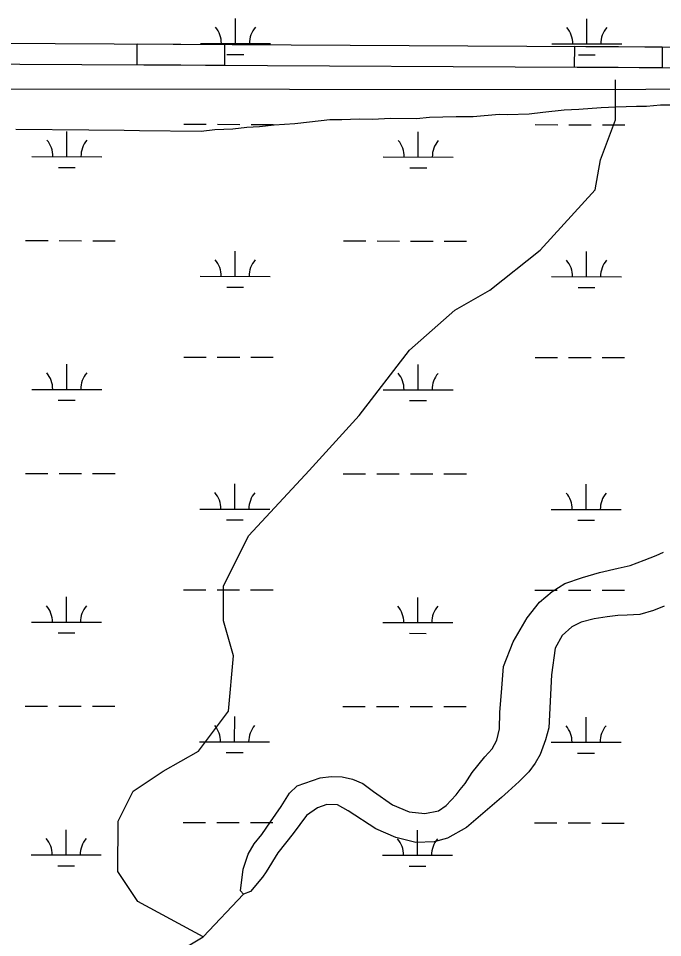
# Model space of a CAD drawing. Extents: x 3148686 to 3186545, y 916144 to 941516.
# Drawn here: x 3171730 to 3172650, y 937916 to 939230 of the extents above; entities that cross this region are included whole.
import ezdxf

# ---------------------------------------------------------------- set-up
doc = ezdxf.new("R2010")
doc.units = 0
for name, color, linetype in [('V-ROAD-CNTR', 7, 'Continuous'), ('V-SITE-VEGE', 7, 'Continuous'), ('V-TOPO-SHOR', 7, 'Continuous'), ('V-WETL-SWMP', 7, 'Continuous')]:
    doc.layers.add(name, color=color, linetype=linetype)

msp = doc.modelspace()

# ---------------------------------------------------------------- linework, layer by layer
at = {"layer": 'V-ROAD-CNTR'}
for points in [[(3168933.510935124, 939206.014290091), (3169360.781835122, 939207.923202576), (3170396.962163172, 939201.6587411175), (3171024.3253012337, 939198.0767688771), (3172793.6514845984, 939188.5269460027), (3174909.1828268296, 939185.7050455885), (3175625.662177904, 939188.9700451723), (3175790.858130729, 939183.9172056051), (3175904.294418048, 939168.6014046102), (3176049.4252222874, 939137.8765822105)], [(3168934.7910648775, 939176.0197099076), (3169360.758164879, 939177.9227974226), (3170396.7858368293, 939171.6592588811), (3171024.158698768, 939168.0772311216), (3172793.5505154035, 939158.5270539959), (3174909.231173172, 939155.7049544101), (3175625.2718220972, 939158.9679548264), (3175788.385869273, 939153.9787943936), (3175899.173581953, 939139.0205953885), (3175966.1921753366, 939124.83246772)]]:
    msp.add_lwpolyline(points, dxfattribs=at)
for points in [[(3171899.8418926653, 939193.3512250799), (3172024.840071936, 939192.6765555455), (3172024.678151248, 939162.6769925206), (3171899.679971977, 939163.3516620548)], [(3172524.832758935, 939189.9778775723), (3172649.8309382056, 939189.3032080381), (3172649.6690175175, 939159.3036450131), (3172524.670838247, 939159.9783145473)]]:
    msp.add_lwpolyline(points, close=True, dxfattribs=at)
at = {"layer": 'V-SITE-VEGE'}
msp.add_lwpolyline([(3171726.681000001, 939071.4339999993), (3171830.826000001, 939070.4179999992), (3171881.059000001, 939069.9309999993), (3171903.114000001, 939069.7139999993), (3171991.330000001, 939068.8539999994), (3172010.958000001, 939071.1129999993), (3172036.699000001, 939072.0869999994), (3172056.325000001, 939074.3439999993), (3172074.716000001, 939075.3929999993), (3172095.569000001, 939077.6399999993), (3172124.9990000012, 939079.8039999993), (3172145.851000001, 939082.0509999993), (3172175.293000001, 939085.4399999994), (3172192.445000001, 939085.2719999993), (3172216.962000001, 939086.2599999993), (3172236.565000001, 939086.0669999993), (3172261.082000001, 939087.0539999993), (3172299.064000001, 939086.6829999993), (3172317.468000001, 939088.9549999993), (3172355.460000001, 939089.8109999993), (3172379.966000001, 939089.5709999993), (3172416.759000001, 939092.8889999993), (3172429.012000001, 939092.7679999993), (3172459.652000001, 939093.6959999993), (3172479.280000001, 939095.9549999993), (3172509.947000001, 939099.3319999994), (3172530.787000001, 939100.3539999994), (3172562.668000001, 939102.4919999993), (3172583.509000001, 939103.5159999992), (3172612.926000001, 939104.4539999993), (3172627.629000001, 939104.3109999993), (3172647.257000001, 939106.5699999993), (3172660.733000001, 939106.4389999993)], dxfattribs=at)
at = {"layer": 'V-TOPO-SHOR'}
for points in [[(3171994.148567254, 937917.3257297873), (3171901.0298534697, 937967.5931969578), (3171872.4069831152, 938010.6256630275), (3171872.4824912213, 938082.296101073), (3171894.028927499, 938125.2757114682), (3171937.061393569, 938153.8985818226), (3171987.260903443, 938182.5139013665), (3172030.323572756, 938239.8049469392), (3172037.573675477, 938318.6348779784), (3172023.2924435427, 938368.8192862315), (3172023.3452992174, 938418.9885928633), (3172059.2560263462, 938490.6212768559), (3172145.358712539, 938583.7022365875), (3172217.1122095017, 938662.464210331), (3172288.8808080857, 938755.560271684), (3172353.4446088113, 938812.8286648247), (3172403.6441186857, 938841.4439843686), (3172475.3749632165, 938898.7048266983), (3172554.303054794, 938984.626293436), (3172561.5154034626, 939027.6210054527), (3172583.0769413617, 939084.9347034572), (3172583.1222462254, 939127.9369662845), (3172583.1373478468, 939142.2710538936), (3172583.1373478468, 939142.2710538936)], [(3172843.779000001, 939130.8589999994), (3172583.1222462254, 939127.9369662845), (3171651.406551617, 939128.918571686), (3171414.8790044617, 939114.8336608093), (3171321.7225366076, 939129.2659089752), (3169988.652388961, 939130.6703597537), (3169064.1037381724, 939131.6444143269)], [(3172047.367000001, 937983.0919999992), (3172051.510000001, 938013.7939999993), (3172058.5530000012, 938035.1619999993), (3172067.071000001, 938049.9329999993), (3172077.948000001, 938063.5699999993), (3172090.131000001, 938081.6209999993), (3172105.354000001, 938103.5919999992), (3172117.550000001, 938122.7489999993), (3172128.550000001, 938132.9109999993), (3172161.211000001, 938144.5989999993), (3172177.188000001, 938146.4979999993), (3172192.505000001, 938145.7179999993), (3172207.486000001, 938142.7279999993), (3172222.117000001, 938136.2639999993), (3172237.331000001, 938125.0569999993), (3172264.758000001, 938105.9559999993), (3172288.322000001, 938096.0189999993), (3172310.951000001, 938093.5729999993), (3172330.403000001, 938097.4279999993), (3172341.396000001, 938105.0049999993), (3172355.618000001, 938120.2449999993), (3172361.430000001, 938127.9609999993), (3172368.297000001, 938136.5359999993), (3172378.434000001, 938151.9349999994), (3172396.674000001, 938174.2359999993), (3172406.871000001, 938186.0099999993), (3172413.437000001, 938198.2059999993), (3172417.510000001, 938214.7129999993), (3172417.852000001, 938237.6809999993), (3172420.890000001, 938272.7839999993), (3172423.273000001, 938303.7639999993), (3172436.946000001, 938339.0429999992), (3172456.920000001, 938373.2199999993), (3172474.430000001, 938395.7499999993), (3172492.793000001, 938410.8029999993), (3172510.731000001, 938422.2219999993), (3172536.208000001, 938430.8669999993), (3172560.262000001, 938438.0369999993), (3172586.988000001, 938444.2849999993), (3172604.091000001, 938447.9549999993), (3172624.268000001, 938455.5449999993), (3172641.076000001, 938462.3529999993), (3172651.632000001, 938467.1229999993)], [(3172652.438000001, 938390.0259999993), (3172637.318000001, 938383.4859999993), (3172617.829000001, 938378.0859999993), (3172599.963000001, 938376.8179999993), (3172586.429000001, 938376.5929999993), (3172570.992000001, 938374.6429999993), (3172552.666000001, 938371.9189999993), (3172534.136000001, 938367.0159999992), (3172520.711000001, 938360.2639999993), (3172507.143000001, 938347.7099999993), (3172496.809000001, 938329.6509999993), (3172491.6440000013, 938291.6109999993), (3172488.070000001, 938216.1339999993), (3172483.288000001, 938198.6479999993), (3172475.659000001, 938177.7339999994), (3172468.612000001, 938165.5299999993), (3172459.398000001, 938152.8059999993), (3172445.609000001, 938139.0369999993), (3172429.651000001, 938124.7499999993), (3172420.486000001, 938116.2999999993), (3172370.415000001, 938073.5789999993), (3172343.367000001, 938058.0669999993), (3172324.103000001, 938052.9989999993), (3172298.005000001, 938052.0379999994), (3172269.360000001, 938059.3959999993), (3172240.559000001, 938071.6089999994), (3172201.172000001, 938097.2719999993), (3172185.884000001, 938105.7139999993), (3172170.722000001, 938106.4679999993), (3172157.324000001, 938101.3419999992), (3172141.850000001, 938090.5709999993), (3172122.793000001, 938065.0739999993), (3172100.883000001, 938037.3759999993), (3172083.971000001, 938010.2809999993), (3172079.1070000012, 938002.4009999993), (3172061.918000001, 937981.9389999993), (3172051.568000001, 937978.1969999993), (3172047.367000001, 937983.0919999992)], [(3171814.194738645, 937179.3089881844), (3171800.0267688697, 937336.999053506), (3171764.2746087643, 937415.8742894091), (3171750.00092764, 937473.2257414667), (3171742.9018411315, 937537.7366865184), (3171735.8405086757, 937638.0828505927), (3171743.0604081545, 937688.2446064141), (3171778.92583042, 937716.8750275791), (3171807.6242088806, 937745.5129995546), (3171843.5273851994, 937809.9786397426), (3171872.203111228, 937817.1154803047), (3171893.7042426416, 937817.0928278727), (3171915.2355772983, 937845.7383506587), (3171943.9566081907, 937895.8774540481), (3171958.2906958, 937895.862352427), (3171994.148567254, 937917.3257297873), (3172051.568000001, 937978.1969999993)]]:
    msp.add_lwpolyline(points, dxfattribs=at)
at = {"layer": 'V-WETL-SWMP'}
for p, q in [((3172040.1690478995, 939193.9055360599), (3172040.2069720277, 939229.90551174)), ((3172542.0767015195, 939193.3766739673), (3172542.114625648, 939229.3766496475)), ((3171990.1690824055, 939193.9582212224), (3172090.1690133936, 939193.8528508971)), ((3172492.076736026, 939193.42935913), (3172592.0766670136, 939193.3239888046)), ((3172028.1528004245, 939178.4871909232), (3172052.1527838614, 939178.4619020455)), ((3172530.060454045, 939177.9583288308), (3172554.0604374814, 939177.933039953)), ((3171799.526700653, 939032.2970315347), (3171799.5646247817, 939068.2970072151)), ((3171966.639496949, 939078.5509642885), (3171998.6394748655, 939078.5172457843)), ((3172014.6394638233, 939078.5003865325), (3172046.6394417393, 939078.4666680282)), ((3172062.639430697, 939078.4498087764), (3172094.639408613, 939078.416090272)), ((3172301.4343542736, 939031.7681694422), (3172301.4722784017, 939067.7681451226)), ((3172468.5471505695, 939078.022102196), (3172500.5471284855, 939077.9883836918)), ((3172516.5471174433, 939077.9715244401), (3172548.5470953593, 939077.9378059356)), ((3172564.547084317, 939077.9209466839), (3172596.547062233, 939077.8872281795)), ((3171749.52673516, 939032.3497166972), (3171849.5266661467, 939032.2443463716)), ((3172251.4343887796, 939031.8208546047), (3172351.434319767, 939031.7154842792)), ((3171787.5104531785, 939016.878686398), (3171811.510436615, 939016.8533975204)), ((3172289.4181067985, 939016.3498243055), (3172313.4180902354, 939016.3245354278)), ((3171740.556252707, 938912.2881167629), (3171772.5562306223, 938912.254398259)), ((3171788.5562195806, 938912.237539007), (3171820.5561974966, 938912.2038205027)), ((3171836.5561864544, 938912.1869612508), (3171868.5561643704, 938912.1532427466)), ((3172194.4639394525, 938911.8098324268), (3172226.463917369, 938911.7761139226)), ((3172242.463906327, 938911.7592546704), (3172274.463884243, 938911.7255361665)), ((3172290.4638732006, 938911.7086769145), (3172322.4638511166, 938911.6749584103)), ((3172338.463840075, 938911.6580991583), (3172370.4638179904, 938911.6243806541)), ((3172039.818592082, 938861.2307607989), (3172039.8565162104, 938897.230736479)), ((3172541.726245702, 938860.7018987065), (3172541.7641698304, 938896.7018743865)), ((3171989.8186265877, 938861.2834459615), (3172089.818557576, 938861.1780756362)), ((3172491.726280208, 938860.754583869), (3172591.726211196, 938860.6492135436)), ((3172027.8023446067, 938845.8124156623), (3172051.8023280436, 938845.7871267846)), ((3172529.709998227, 938845.2835535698), (3172553.7099816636, 938845.258264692)), ((3171966.2890411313, 938745.8761890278), (3171998.2890190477, 938745.8424705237)), ((3172014.289008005, 938745.8256112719), (3172046.2889859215, 938745.7918927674)), ((3172062.2889748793, 938745.7750335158), (3172094.2889527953, 938745.7413150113)), ((3172468.1966947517, 938745.3473269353), (3172500.1966726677, 938745.3136084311)), ((3172516.1966616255, 938745.2967491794), (3172548.1966395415, 938745.263030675)), ((3172564.1966285, 938745.2461714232), (3172596.1966064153, 938745.2124529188)), ((3171799.1762448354, 938699.622256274), (3171799.2141689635, 938735.6222319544)), ((3172301.083898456, 938699.0933941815), (3172301.1218225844, 938735.0933698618)), ((3171749.176279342, 938699.6749414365), (3171849.176210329, 938699.569571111)), ((3172251.083932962, 938699.1460793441), (3172351.0838639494, 938699.0407090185)), ((3171787.1599973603, 938684.2039111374), (3171811.159980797, 938684.1786222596)), ((3172289.0676509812, 938683.6750490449), (3172313.0676344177, 938683.6497601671)), ((3171740.2057968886, 938579.6133415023), (3171772.2057748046, 938579.5796229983)), ((3171788.2057637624, 938579.5627637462), (3171820.205741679, 938579.5290452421)), ((3171836.2057306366, 938579.5121859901), (3171868.2057085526, 938579.4784674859)), ((3172194.1134836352, 938579.1350571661), (3172226.113461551, 938579.101338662)), ((3172242.113450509, 938579.0844794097), (3172274.113428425, 938579.0507609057)), ((3172290.113417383, 938579.0339016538), (3172322.113395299, 938579.0001831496)), ((3172338.113384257, 938578.9833238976), (3172370.1133621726, 938578.9496053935)), ((3172039.468136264, 938528.5559855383), (3172039.5060603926, 938564.5559612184)), ((3172541.375789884, 938528.0271234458), (3172541.4137140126, 938564.0270991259)), ((3171989.4681707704, 938528.6086707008), (3172089.468101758, 938528.5033003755)), ((3172491.3758243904, 938528.0798086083), (3172591.375755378, 938527.974438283)), ((3172027.4518887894, 938513.1376404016), (3172051.451872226, 938513.112351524)), ((3172529.3595424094, 938512.6087783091), (3172553.359525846, 938512.5834894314)), ((3171965.9385853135, 938413.2014137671), (3171997.9385632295, 938413.1676952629)), ((3172013.9385521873, 938413.1508360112), (3172045.938530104, 938413.1171175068)), ((3172061.938519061, 938413.100258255), (3172093.9384969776, 938413.0665397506)), ((3172467.8462389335, 938412.6725516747), (3172499.84621685, 938412.6388331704)), ((3172515.8462058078, 938412.6219739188), (3172547.8461837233, 938412.5882554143)), ((3172563.846172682, 938412.5713961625), (3172595.8461505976, 938412.5376776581)), ((3171798.8257890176, 938366.9474810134), (3171798.8637131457, 938402.9474566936)), ((3172300.7334426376, 938366.4186189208), (3172300.771366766, 938402.4185946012)), ((3171748.825823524, 938367.0001661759), (3171848.825754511, 938366.8947958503)), ((3172250.7334771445, 938366.4713040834), (3172350.7334081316, 938366.3659337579)), ((3171786.8095415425, 938351.5291358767), (3171810.8095249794, 938351.5038469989)), ((3172288.717195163, 938351.0002737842), (3172312.7171785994, 938350.9749849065)), ((3171739.855341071, 938246.9385662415), (3171771.855318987, 938246.9048477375)), ((3171787.855307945, 938246.8879884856), (3171819.855285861, 938246.8542699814)), ((3171835.855274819, 938246.8374107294), (3171867.855252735, 938246.8036922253)), ((3172193.7630278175, 938246.4602819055), (3172225.763005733, 938246.4265634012)), ((3172241.762994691, 938246.409704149), (3172273.7629726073, 938246.3759856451)), ((3172289.762961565, 938246.3591263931), (3172321.762939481, 938246.3254078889)), ((3172337.7629284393, 938246.308548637), (3172369.762906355, 938246.2748301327)), ((3172039.1176804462, 938195.8812102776), (3172039.1556045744, 938231.8811859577)), ((3172541.0253340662, 938195.352348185), (3172541.063258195, 938231.3523238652)), ((3171989.1177149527, 938195.9338954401), (3172089.11764594, 938195.8285251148)), ((3172491.025368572, 938195.4050333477), (3172591.0252995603, 938195.2996630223)), ((3172027.101432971, 938180.462865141), (3172051.101416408, 938180.4375762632)), ((3172529.0090865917, 938179.9340030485), (3172553.0090700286, 938179.9087141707)), ((3171798.4753331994, 938034.2727057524), (3171798.513257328, 938070.2726814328)), ((3171965.5881294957, 938080.5266385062), (3171997.5881074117, 938080.492920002)), ((3172013.58809637, 938080.4760607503), (3172045.5880742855, 938080.4423422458)), ((3172061.5880632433, 938080.4254829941), (3172093.58804116, 938080.3917644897)), ((3172300.38298682, 938033.7438436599), (3172300.4209109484, 938069.7438193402)), ((3172467.4957831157, 938079.9977764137), (3172499.495761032, 938079.9640579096)), ((3172515.49574999, 938079.9471986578), (3172547.495727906, 938079.9134801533)), ((3172563.495716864, 938079.8966209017), (3172595.49569478, 938079.8629023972)), ((3171748.4753677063, 938034.3253909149), (3171848.4752986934, 938034.2200205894)), ((3172250.3830213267, 938033.7965288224), (3172350.3829523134, 938033.6911584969)), ((3171786.459085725, 938018.8543606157), (3171810.4590691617, 938018.8290717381)), ((3172288.3667393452, 938018.3254985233), (3172312.3667227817, 938018.3002096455))]:
    msp.add_line(p, q, dxfattribs=at)
for centre, radius, start, end in [((3171984.9266501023, 939194.4385485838), 35.24628790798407, 359.16780716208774, 40.71146549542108), ((3172095.4124460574, 939194.3221292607), 35.246287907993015, 139.1678041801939, 180.71146251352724), ((3172486.8343037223, 939193.9096864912), 35.24628790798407, 359.16780716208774, 40.71146549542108), ((3172597.320099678, 939193.7932671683), 35.246287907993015, 139.1678041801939, 180.71146251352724), ((3171744.2843028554, 939032.8300440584), 35.24628790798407, 359.16780716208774, 40.71146549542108), ((3171854.770098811, 939032.7136247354), 35.246287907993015, 139.1678041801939, 180.71146251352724), ((3172246.1919564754, 939032.3011819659), 35.24628790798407, 359.16780716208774, 40.71146549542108), ((3172356.6777524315, 939032.1847626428), 35.246287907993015, 139.1678041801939, 180.71146251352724), ((3171984.5761942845, 938861.7637733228), 35.24628790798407, 359.16780716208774, 40.71146549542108), ((3172095.06199024, 938861.6473539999), 35.246287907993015, 139.1678041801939, 180.71146251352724), ((3172486.483847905, 938861.2349112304), 35.24628790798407, 359.16780716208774, 40.71146549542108), ((3172596.96964386, 938861.1184919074), 35.246287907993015, 139.1678041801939, 180.71146251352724), ((3171743.9338470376, 938700.1552687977), 35.24628790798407, 359.16780716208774, 40.71146549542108), ((3171854.4196429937, 938700.0388494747), 35.246287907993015, 139.1678041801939, 180.71146251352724), ((3172245.8415006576, 938699.6264067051), 35.24628790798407, 359.16780716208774, 40.71146549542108), ((3172356.3272966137, 938699.5099873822), 35.246287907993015, 139.1678041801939, 180.71146251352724), ((3171984.2257384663, 938529.0889980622), 35.24628790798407, 359.16780716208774, 40.71146549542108), ((3172094.711534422, 938528.9725787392), 35.246287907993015, 139.1678041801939, 180.71146251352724), ((3172486.133392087, 938528.5601359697), 35.24628790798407, 359.16780716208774, 40.71146549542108), ((3172596.6191880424, 938528.4437166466), 35.246287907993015, 139.1678041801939, 180.71146251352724), ((3171743.58339122, 938367.4804935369), 35.24628790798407, 359.16780716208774, 40.71146549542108), ((3171854.069187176, 938367.364074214), 35.246287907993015, 139.1678041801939, 180.71146251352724), ((3172245.49104484, 938366.9516314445), 35.24628790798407, 359.16780716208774, 40.71146549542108), ((3172355.9768407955, 938366.8352121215), 35.246287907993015, 139.1678041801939, 180.71146251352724), ((3171983.8752826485, 938196.4142228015), 35.24628790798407, 359.16780716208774, 40.71146549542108), ((3172094.361078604, 938196.2978034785), 35.246287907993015, 139.1678041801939, 180.71146251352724), ((3172485.782936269, 938195.8853607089), 35.24628790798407, 359.16780716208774, 40.71146549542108), ((3172596.2687322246, 938195.768941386), 35.246287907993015, 139.1678041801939, 180.71146251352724), ((3171743.232935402, 938034.8057182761), 35.24628790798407, 359.16780716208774, 40.71146549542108), ((3171853.7187313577, 938034.689298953), 35.246287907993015, 139.1678041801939, 180.71146251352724), ((3172245.140589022, 938034.2768561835), 35.24628790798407, 359.16780716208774, 40.71146549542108), ((3172355.6263849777, 938034.1604368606), 35.246287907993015, 139.1678041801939, 180.71146251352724)]:
    msp.add_arc(centre, radius, start, end, dxfattribs=at)

doc.saveas('drawing.dxf')
